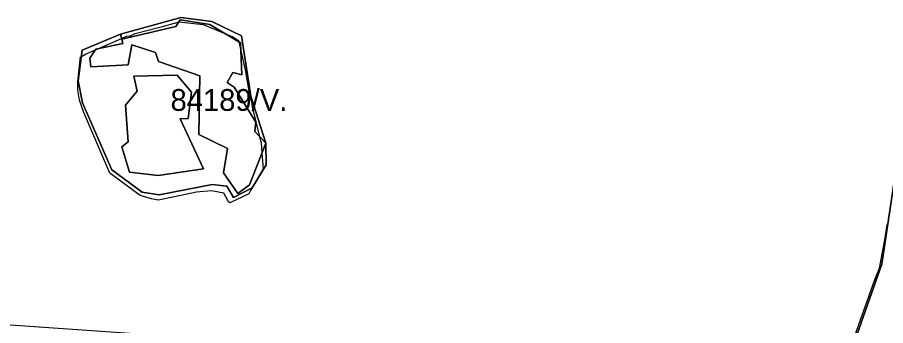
# Model space of a CAD drawing. Extents: x -477304 to -465429, y -1159113 to -1149210.
# Drawn here: x -470754 to -470157, y -1153069 to -1152857 of the extents above; entities that cross this region are included whole.
import ezdxf

# ---------------------------------------------------------------- set-up
doc = ezdxf.new("R2010")
doc.units = 0
doc.layers.add('BPEJ_s', color=7, linetype='Continuous')
doc.layers.add('PUPFL_s', color=7, linetype='Continuous')

msp = doc.modelspace()

# ---------------------------------------------------------------- linework, layer by layer
at = {"layer": 'BPEJ_s'}
msp.add_lwpolyline([(-470593.92, -1152976.62), (-470595.13, -1152978.71), (-470608.1, -1152985.09), (-470609.16, -1152984.24), (-470612.35, -1152978.28), (-470620.85, -1152976.8), (-470631.05, -1152977.65), (-470646.19, -1152980.82), (-470657.41, -1152983.17), (-470662.09, -1152982.32), (-470669.74, -1152979.98), (-470690.57, -1152964.68), (-470708.42, -1152922.81), (-470711.4, -1152914.31), (-470712.67, -1152907.5), (-470712.67, -1152901.55), (-470710.76, -1152884.55), (-470710.15, -1152884.23), (-470707.41, -1152882.77), (-470700.62, -1152879.78), (-470698.9, -1152879.03), (-470682.57, -1152871.84), (-470679.09, -1152870.31), (-470676.54, -1152870.1), (-470673.14, -1152868.61), (-470655.43, -1152863.87), (-470643.74, -1152860.63), (-470643.38, -1152860.53), (-470643.26, -1152860.54), (-470626.38, -1152862.23), (-470611.6, -1152868.39), (-470605.97, -1152870.73), (-470602.15, -1152873.28), (-470601.95, -1152874.17), (-470600.55, -1152880.49), (-470597.68, -1152893.48), (-470594.92, -1152909.63), (-470593.43, -1152913.88), (-470592.8, -1152918.98), (-470587.67, -1152939.51), (-470586.63, -1152943.64), (-470586.04, -1152950.71), (-470585.14, -1152961.49), (-470592.76, -1152974.61)], close=True, dxfattribs=at)
for points in [[(-470711.4, -1152914.31), (-470712.67, -1152907.5), (-470712.67, -1152901.55), (-470710.76, -1152884.55), (-470710.15, -1152884.23), (-470707.41, -1152882.77), (-470700.62, -1152879.78), (-470698.9, -1152879.03), (-470682.57, -1152871.84), (-470679.09, -1152870.31), (-470676.54, -1152870.1), (-470673.14, -1152868.61), (-470655.43, -1152863.87), (-470643.74, -1152860.63), (-470643.38, -1152860.53), (-470643.26, -1152860.54), (-470626.38, -1152862.23), (-470611.6, -1152868.39), (-470605.97, -1152870.73), (-470602.15, -1152873.28), (-470601.95, -1152874.17), (-470600.55, -1152880.49), (-470597.68, -1152893.48), (-470594.92, -1152909.63), (-470593.43, -1152913.88), (-470592.8, -1152918.98), (-470587.67, -1152939.51), (-470586.63, -1152943.64), (-470586.04, -1152950.71), (-470585.14, -1152961.49), (-470592.76, -1152974.61), (-470593.92, -1152976.62), (-470595.13, -1152978.71), (-470608.1, -1152985.09), (-470609.16, -1152984.24), (-470612.35, -1152978.28), (-470620.85, -1152976.8), (-470631.05, -1152977.65), (-470646.19, -1152980.82), (-470657.41, -1152983.17), (-470662.09, -1152982.32), (-470669.74, -1152979.98), (-470690.57, -1152964.68), (-470708.42, -1152922.81), (-470711.4, -1152914.31)], [(-470199.65, -1153361.1), (-470200.64, -1153358.54), (-470241.05, -1153246.17), (-470267.23, -1153252.41), (-470270.11, -1153253.09), (-470271.21, -1153227.18), (-470270.97, -1153219.45), (-470270.78, -1153213.58), (-470270.97, -1153206.25), (-470271.21, -1153196.57), (-470270.91, -1153195.4), (-470270.78, -1153194.87), (-470269.25, -1153193.49), (-470266.53, -1153191.05), (-470200.64, -1153135.15), (-470200.46, -1153134.71), (-470190.44, -1153110.7), (-470164.8, -1153038.49), (-470161.32, -1153029.93), (-470157.7, -1153010.38), (-470156.09, -1153000)], [(-470190.44, -1153110.7), (-470164.8, -1153038.49), (-470161.32, -1153029.93), (-470157.7, -1153010.38), (-470156.09, -1153000)]]:
    msp.add_lwpolyline(points, dxfattribs=at)
at = {"layer": 'PUPFL_s'}
for points in [[(-470656.7, -1152979.6), (-470620.31, -1152972.27), (-470610.16, -1152973.47), (-470605.59, -1152981.41), (-470592.7, -1152974.58), (-470583.06, -1152958.96), (-470583.42, -1152943.97), (-470593.74, -1152911.66), (-470600.08, -1152870.03), (-470620.62, -1152860.17), (-470641.91, -1152857.4), (-470683.25, -1152868.98), (-470709.6, -1152880), (-470712.35, -1152900.98), (-470709.56, -1152916.13), (-470689.33, -1152962.31), (-470668.53, -1152977.54)], [(-470594.6, -1152972.72), (-470602.59, -1152978.59), (-470612.59, -1152964.4), (-470609.82, -1152947.53), (-470629.38, -1152937.98), (-470628.87, -1152897.73), (-470657.13, -1152887.79), (-470659.34, -1152881.63), (-470675.5, -1152876.19), (-470678.15, -1152890), (-470703.81, -1152891.52), (-470704.36, -1152885.48), (-470700.32, -1152879.32), (-470681.71, -1152875.47), (-470682.43, -1152872.44), (-470645.3, -1152863.68), (-470642.36, -1152859.16), (-470621.87, -1152862.24), (-470600.78, -1152874.87), (-470599.89, -1152897.03), (-470606, -1152895.3), (-470609.87, -1152902.3), (-470605.21, -1152905.38), (-470590.22, -1152929.56), (-470590.99, -1152936.01), (-470583.42, -1152943.97)], [(-470641.91, -1152857.4), (-470620.62, -1152860.17), (-470600.08, -1152870.03), (-470593.74, -1152911.66), (-470583.42, -1152943.97), (-470590.99, -1152936.01), (-470590.22, -1152929.56), (-470605.21, -1152905.38), (-470609.87, -1152902.3), (-470606, -1152895.3), (-470599.89, -1152897.03), (-470600.78, -1152874.87), (-470621.87, -1152862.24), (-470642.36, -1152859.16), (-470645.3, -1152863.68), (-470682.43, -1152872.44), (-470683.25, -1152868.98)], [(-470703.81, -1152891.52), (-470678.15, -1152890), (-470675.5, -1152876.19), (-470659.34, -1152881.63), (-470657.13, -1152887.79), (-470628.87, -1152897.73), (-470629.38, -1152937.98), (-470609.82, -1152947.53), (-470612.59, -1152964.4), (-470602.59, -1152978.59), (-470594.6, -1152972.72), (-470583.42, -1152943.97), (-470583.06, -1152958.96), (-470592.7, -1152974.58), (-470605.59, -1152981.41), (-470610.16, -1152973.47), (-470620.31, -1152972.27), (-470656.7, -1152979.6), (-470668.53, -1152977.54), (-470689.33, -1152962.31), (-470709.56, -1152916.13), (-470712.35, -1152900.98), (-470709.6, -1152880), (-470683.25, -1152868.98), (-470682.43, -1152872.44), (-470681.71, -1152875.47), (-470700.32, -1152879.32), (-470704.36, -1152885.48)], [(-470671.91, -1152908.21), (-470674.14, -1152897.79), (-470644.26, -1152897.08), (-470634.46, -1152908.93), (-470636.82, -1152927), (-470642.3, -1152927.24), (-470626.14, -1152961.64), (-470657.33, -1152966.29), (-470677.15, -1152963.83), (-470682.51, -1152946.44), (-470678.14, -1152942.97), (-470679.8, -1152917.88)], [(-470636.82, -1152927), (-470634.46, -1152908.93), (-470644.26, -1152897.08), (-470674.14, -1152897.79), (-470671.91, -1152908.21), (-470679.8, -1152917.88), (-470678.14, -1152942.97), (-470682.51, -1152946.44), (-470677.15, -1152963.83), (-470657.33, -1152966.29), (-470626.14, -1152961.64), (-470642.3, -1152927.24)], [(-470196.55, -1153131.39), (-470159.83, -1153027.2), (-470141.49, -1152904.26), (-470115.42, -1152897.62), (-470115.58, -1152900.19), (-470124.38, -1152995.76), (-470118.74, -1153038.75), (-470155.11, -1153190.31), (-470179.29, -1153282.56), (-470174.04, -1153331.98), (-470175.41, -1153340.17), (-470185.28, -1153311.54), (-470195.58, -1153261.94), (-470198.63, -1153232.32), (-470198.2, -1153227.07), (-470192.35, -1153174.17), (-470195.81, -1153138.94)]]:
    msp.add_lwpolyline(points, close=True, dxfattribs=at)
msp.add_lwpolyline([(-470141.49, -1152904.26), (-470159.83, -1153027.2), (-470196.55, -1153131.39), (-470269.26, -1153193.18), (-470381.89, -1153167.25), (-470471.69, -1153177.21), (-470482.51, -1153168.98), (-470508.67, -1153126.83), (-470515.72, -1153122.85), (-470551.75, -1153102.5), (-470588.4, -1153103.66), (-470614.83, -1153093.11), (-470667.01, -1153075.64), (-470680.06, -1153074.72), (-470749.15, -1153069.86), (-470838.77, -1153063.75)], dxfattribs=at)

# ---------------------------------------------------------------- texts
at = {"layer": 'BPEJ_s'}
msp.add_text('84189/V.', height=15, dxfattribs=at).set_placement((-470648.91, -1152921.73))

doc.saveas('drawing.dxf')
